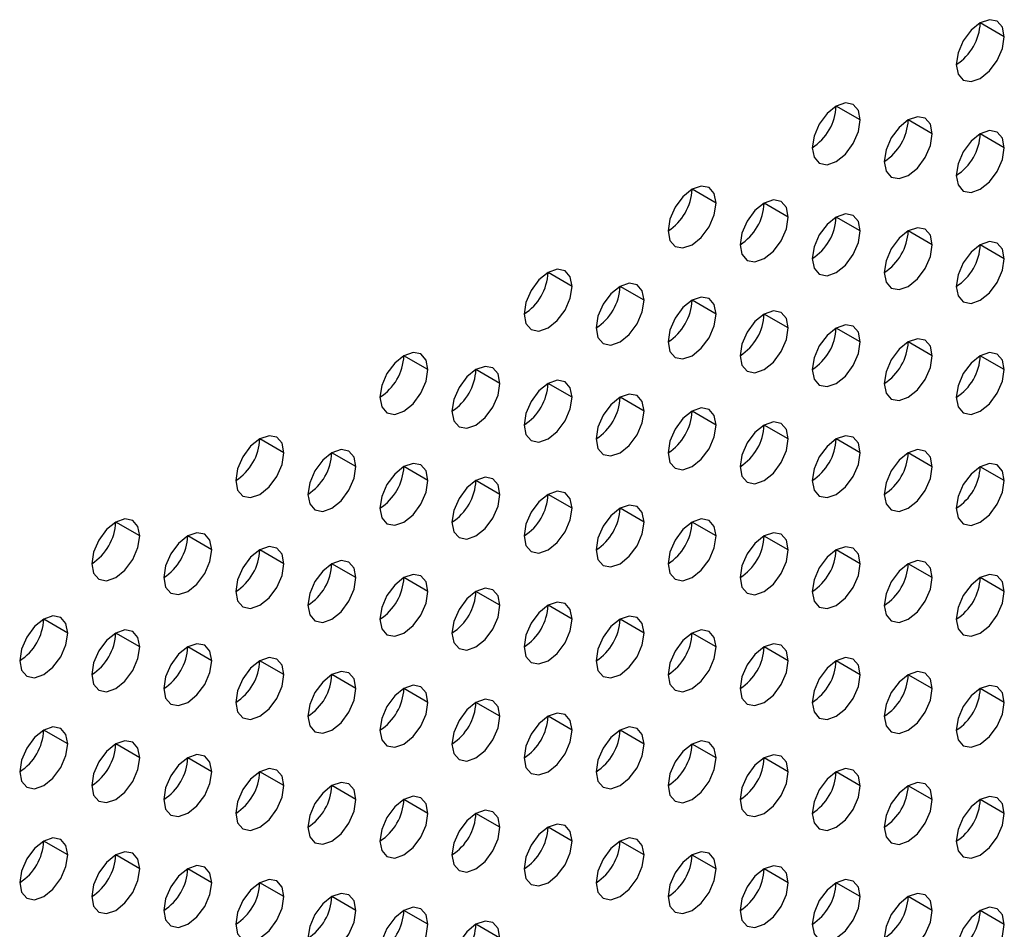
# Model space of a CAD drawing. Header units: millimetres. Extents: x 0 to 1118, y 0 to 864.
# Tile 263 of 438: x 964.61 to 967.51, y 662.75 to 665.43. Entities that reach past the tile are written whole.
import ezdxf

# ---------------------------------------------------------------- set-up
doc = ezdxf.new("R2010")
doc.units = ezdxf.units.MM

msp = doc.modelspace()

# ---------------------------------------------------------------- linework, layer by layer
at = {"color": 7, "linetype": 'Continuous', "lineweight": 25}
for p, q in [((967.5119, 665.3774), (967.4412, 665.4182)), ((967.0876, 665.1324), (967.0169, 665.1733)), ((967.2998, 665.0916), (967.2291, 665.1324)), ((967.5119, 665.0507), (967.4412, 665.0916)), ((966.6634, 664.8875), (966.5927, 664.9283)), ((966.8755, 664.8467), (966.8048, 664.8875)), ((967.0876, 664.8058), (967.0169, 664.8466)), ((967.2998, 664.765), (967.2291, 664.8058)), ((967.5119, 664.7241), (967.4412, 664.7649)), ((966.2391, 664.6426), (966.1684, 664.6834)), ((966.4512, 664.6017), (966.3805, 664.6426)), ((966.6634, 664.5609), (966.5927, 664.6017)), ((966.8755, 664.5201), (966.8048, 664.5609)), ((967.0876, 664.4792), (967.0169, 664.52)), ((967.2998, 664.4384), (967.2291, 664.4792)), ((965.8149, 664.3977), (965.7441, 664.4385)), ((967.5119, 664.3975), (967.4412, 664.4383)), ((966.027, 664.3568), (965.9563, 664.3976)), ((966.2391, 664.316), (966.1684, 664.3568)), ((966.4512, 664.2751), (966.3805, 664.3159)), ((966.6634, 664.2343), (966.5927, 664.2751)), ((966.8755, 664.1934), (966.8048, 664.2343)), ((965.3906, 664.1527), (965.3199, 664.1936)), ((967.0876, 664.1526), (967.0169, 664.1934)), ((965.6027, 664.1119), (965.532, 664.1527)), ((967.2998, 664.1117), (967.2291, 664.1526)), ((965.8149, 664.0711), (965.7441, 664.1119)), ((967.5119, 664.0709), (967.4412, 664.1117)), ((966.027, 664.0302), (965.9563, 664.071)), ((966.2391, 663.9894), (966.1684, 664.0302)), ((966.4512, 663.9485), (966.3805, 663.9893)), ((964.9663, 663.9078), (964.8956, 663.9486)), ((966.6634, 663.9077), (966.5927, 663.9485)), ((965.1785, 663.867), (965.1077, 663.9078)), ((966.8755, 663.8668), (966.8048, 663.9076)), ((965.3906, 663.8261), (965.3199, 663.867)), ((967.0876, 663.826), (967.0169, 663.8668)), ((965.6027, 663.7853), (965.532, 663.8261)), ((967.2998, 663.7851), (967.2291, 663.8259)), ((965.8149, 663.7444), (965.7441, 663.7853)), ((967.5119, 663.7443), (967.4412, 663.7851)), ((966.027, 663.7036), (965.9563, 663.7444)), ((966.2391, 663.6627), (966.1684, 663.7036)), ((964.7542, 663.6221), (964.6835, 663.6629)), ((966.4512, 663.6219), (966.3805, 663.6627)), ((964.9663, 663.5812), (964.8956, 663.622)), ((966.6634, 663.581), (966.5927, 663.6219)), ((965.1785, 663.5404), (965.1077, 663.5812)), ((966.8755, 663.5402), (966.8048, 663.581)), ((965.3906, 663.4995), (965.3199, 663.5403)), ((967.0876, 663.4994), (967.0169, 663.5402)), ((965.6027, 663.4587), (965.532, 663.4995)), ((967.2998, 663.4585), (967.2291, 663.4993)), ((965.8149, 663.4178), (965.7441, 663.4586)), ((967.5119, 663.4177), (967.4412, 663.4585)), ((966.027, 663.377), (965.9563, 663.4178)), ((966.2391, 663.3361), (966.1684, 663.3769)), ((964.7542, 663.2954), (964.6835, 663.3363)), ((966.4512, 663.2953), (966.3805, 663.3361)), ((964.9663, 663.2546), (964.8956, 663.2954)), ((966.6634, 663.2544), (966.5927, 663.2953)), ((965.1785, 663.2137), (965.1077, 663.2546)), ((966.8755, 663.2136), (966.8048, 663.2544)), ((965.3906, 663.1729), (965.3199, 663.2137)), ((967.0876, 663.1727), (967.0169, 663.2136)), ((965.6027, 663.1321), (965.532, 663.1729)), ((967.2998, 663.1319), (967.2291, 663.1727)), ((965.8149, 663.0912), (965.7441, 663.132)), ((967.5119, 663.091), (967.4412, 663.1319)), ((966.027, 663.0504), (965.9563, 663.0912)), ((966.2391, 663.0095), (966.1684, 663.0503)), ((964.7542, 662.9688), (964.6835, 663.0096)), ((966.4512, 662.9687), (966.3805, 663.0095)), ((964.9663, 662.928), (964.8956, 662.9688)), ((966.6634, 662.9278), (966.5927, 662.9686)), ((965.1785, 662.8871), (965.1077, 662.9279)), ((966.8755, 662.887), (966.8048, 662.9278)), ((965.3906, 662.8463), (965.3199, 662.8871)), ((967.0876, 662.8461), (967.0169, 662.8869)), ((965.6027, 662.8054), (965.532, 662.8463)), ((967.2998, 662.8053), (967.2291, 662.8461)), ((965.8149, 662.7646), (965.7441, 662.8054)), ((967.5119, 662.7644), (967.4412, 662.8052)), ((966.027, 662.7237), (965.9563, 662.7646))]:
    msp.add_line(p, q, dxfattribs=at)
at = {"color": 7, "linetype": 'Continuous', "lineweight": 25, "flags": 128}
for points in [[(967.5119, 665.3774), (967.5065, 665.4055), (967.4912, 665.4231), (967.4683, 665.4276), (967.4412, 665.4182), (967.4141, 665.3964), (967.3912, 665.3654), (967.3759, 665.3301), (967.3705, 665.2957)], [(967.3705, 665.2957), (967.3759, 665.2676), (967.3912, 665.2499), (967.4141, 665.2455), (967.4412, 665.2549), (967.4683, 665.2767), (967.4912, 665.3077), (967.5065, 665.343), (967.5119, 665.3774)], [(967.0876, 665.1324), (967.0823, 665.1606), (967.0669, 665.1782), (967.044, 665.1827), (967.0169, 665.1733), (966.9899, 665.1514), (966.9669, 665.1205), (966.9516, 665.0852), (966.9462, 665.0508)], [(966.9462, 665.0508), (966.9516, 665.0227), (966.9669, 665.005), (966.9899, 665.0006), (967.0169, 665.01), (967.044, 665.0318), (967.0669, 665.0627), (967.0823, 665.0981), (967.0876, 665.1324)], [(967.2998, 665.0916), (967.2944, 665.1197), (967.2791, 665.1374), (967.2561, 665.1418), (967.2291, 665.1324), (967.202, 665.1106), (967.1791, 665.0796), (967.1637, 665.0443), (967.1584, 665.0099)], [(967.1584, 665.0099), (967.1637, 664.9818), (967.1791, 664.9642), (967.202, 664.9597), (967.2291, 664.9691), (967.2561, 664.991), (967.2791, 665.0219), (967.2944, 665.0572), (967.2998, 665.0916)], [(967.5119, 665.0507), (967.5065, 665.0789), (967.4912, 665.0965), (967.4683, 665.101), (967.4412, 665.0916), (967.4141, 665.0697), (967.3912, 665.0388), (967.3759, 665.0035), (967.3705, 664.9691)], [(967.3705, 664.9691), (967.3759, 664.941), (967.3912, 664.9233), (967.4141, 664.9189), (967.4412, 664.9283), (967.4683, 664.9501), (967.4912, 664.981), (967.5065, 665.0164), (967.5119, 665.0507)], [(966.6634, 664.8875), (966.658, 664.9157), (966.6427, 664.9333), (966.6197, 664.9378), (966.5927, 664.9283), (966.5656, 664.9065), (966.5427, 664.8756), (966.5273, 664.8402), (966.522, 664.8059)], [(966.8755, 664.8467), (966.8701, 664.8748), (966.8548, 664.8925), (966.8319, 664.8969), (966.8048, 664.8875), (966.7777, 664.8657), (966.7548, 664.8347), (966.7395, 664.7994), (966.7341, 664.765)], [(966.522, 664.8059), (966.5273, 664.7777), (966.5427, 664.7601), (966.5656, 664.7556), (966.5927, 664.765), (966.6197, 664.7869), (966.6427, 664.8178), (966.658, 664.8532), (966.6634, 664.8875)], [(966.7341, 664.765), (966.7395, 664.7369), (966.7548, 664.7192), (966.7777, 664.7148), (966.8048, 664.7242), (966.8319, 664.746), (966.8548, 664.777), (966.8701, 664.8123), (966.8755, 664.8467)], [(967.0876, 664.8058), (967.0823, 664.834), (967.0669, 664.8516), (967.044, 664.8561), (967.0169, 664.8467), (966.9899, 664.8248), (966.9669, 664.7939), (966.9516, 664.7585), (966.9462, 664.7242)], [(966.9462, 664.7242), (966.9516, 664.696), (966.9669, 664.6784), (966.9899, 664.6739), (967.0169, 664.6833), (967.044, 664.7052), (967.0669, 664.7361), (967.0823, 664.7715), (967.0876, 664.8058)], [(967.2998, 664.765), (967.2944, 664.7931), (967.2791, 664.8108), (967.2561, 664.8152), (967.2291, 664.8058), (967.202, 664.784), (967.1791, 664.753), (967.1637, 664.7177), (967.1584, 664.6833)], [(967.5119, 664.7241), (967.5065, 664.7523), (967.4912, 664.7699), (967.4683, 664.7744), (967.4412, 664.765), (967.4141, 664.7431), (967.3912, 664.7122), (967.3759, 664.6768), (967.3705, 664.6425)], [(967.1584, 664.6833), (967.1637, 664.6552), (967.1791, 664.6376), (967.202, 664.6331), (967.2291, 664.6425), (967.2561, 664.6643), (967.2791, 664.6953), (967.2944, 664.7306), (967.2998, 664.765)], [(967.3705, 664.6425), (967.3759, 664.6143), (967.3912, 664.5967), (967.4141, 664.5922), (967.4412, 664.6017), (967.4683, 664.6235), (967.4912, 664.6544), (967.5065, 664.6898), (967.5119, 664.7241)], [(966.2391, 664.6426), (966.2337, 664.6707), (966.2184, 664.6884), (966.1955, 664.6928), (966.1684, 664.6834), (966.1413, 664.6616), (966.1184, 664.6306), (966.1031, 664.5953), (966.0977, 664.561)], [(966.0977, 664.561), (966.1031, 664.5328), (966.1184, 664.5152), (966.1413, 664.5107), (966.1684, 664.5201), (966.1955, 664.542), (966.2184, 664.5729), (966.2337, 664.6082), (966.2391, 664.6426)], [(966.4512, 664.6017), (966.4459, 664.6299), (966.4305, 664.6475), (966.4076, 664.652), (966.3805, 664.6426), (966.3535, 664.6207), (966.3305, 664.5898), (966.3152, 664.5545), (966.3098, 664.5201)], [(966.3098, 664.5201), (966.3152, 664.492), (966.3305, 664.4743), (966.3535, 664.4699), (966.3805, 664.4793), (966.4076, 664.5011), (966.4305, 664.5321), (966.4459, 664.5674), (966.4512, 664.6017)], [(966.6634, 664.5609), (966.658, 664.589), (966.6427, 664.6067), (966.6197, 664.6111), (966.5927, 664.6017), (966.5656, 664.5799), (966.5427, 664.549), (966.5273, 664.5136), (966.522, 664.4793)], [(966.8755, 664.5201), (966.8701, 664.5482), (966.8548, 664.5658), (966.8319, 664.5703), (966.8048, 664.5609), (966.7777, 664.539), (966.7548, 664.5081), (966.7395, 664.4728), (966.7341, 664.4384)], [(966.522, 664.4793), (966.5273, 664.4511), (966.5427, 664.4335), (966.5656, 664.429), (966.5927, 664.4384), (966.6197, 664.4603), (966.6427, 664.4912), (966.658, 664.5265), (966.6634, 664.5609)], [(966.7341, 664.4384), (966.7395, 664.4103), (966.7548, 664.3926), (966.7777, 664.3882), (966.8048, 664.3976), (966.8319, 664.4194), (966.8548, 664.4504), (966.8701, 664.4857), (966.8755, 664.5201)], [(967.0876, 664.4792), (967.0823, 664.5073), (967.0669, 664.525), (967.044, 664.5294), (967.0169, 664.52), (966.9899, 664.4982), (966.9669, 664.4673), (966.9516, 664.4319), (966.9462, 664.3976)], [(967.2998, 664.4384), (967.2944, 664.4665), (967.2791, 664.4841), (967.2561, 664.4886), (967.2291, 664.4792), (967.202, 664.4574), (967.1791, 664.4264), (967.1637, 664.3911), (967.1584, 664.3567)], [(966.9462, 664.3976), (966.9516, 664.3694), (966.9669, 664.3518), (966.9899, 664.3473), (967.0169, 664.3567), (967.044, 664.3786), (967.0669, 664.4095), (967.0823, 664.4448), (967.0876, 664.4792)], [(965.8149, 664.3977), (965.8095, 664.4258), (965.7941, 664.4435), (965.7712, 664.4479), (965.7441, 664.4385), (965.7171, 664.4167), (965.6941, 664.3857), (965.6788, 664.3504), (965.6734, 664.316)], [(967.1584, 664.3567), (967.1637, 664.3286), (967.1791, 664.3109), (967.202, 664.3065), (967.2291, 664.3159), (967.2561, 664.3377), (967.2791, 664.3687), (967.2944, 664.404), (967.2998, 664.4384)], [(967.5119, 664.3975), (967.5065, 664.4257), (967.4912, 664.4433), (967.4683, 664.4478), (967.4412, 664.4383), (967.4141, 664.4165), (967.3912, 664.3856), (967.3759, 664.3502), (967.3705, 664.3159)], [(965.6734, 664.316), (965.6788, 664.2879), (965.6941, 664.2702), (965.7171, 664.2658), (965.7441, 664.2752), (965.7712, 664.297), (965.7941, 664.328), (965.8095, 664.3633), (965.8149, 664.3977)], [(966.027, 664.3568), (966.0216, 664.385), (966.0063, 664.4026), (965.9833, 664.4071), (965.9563, 664.3977), (965.9292, 664.3758), (965.9063, 664.3449), (965.8909, 664.3095), (965.8856, 664.2752)], [(967.3705, 664.3159), (967.3759, 664.2877), (967.3912, 664.2701), (967.4141, 664.2656), (967.4412, 664.275), (967.4683, 664.2969), (967.4912, 664.3278), (967.5065, 664.3632), (967.5119, 664.3975)], [(965.8856, 664.2752), (965.8909, 664.247), (965.9063, 664.2294), (965.9292, 664.2249), (965.9563, 664.2343), (965.9833, 664.2562), (966.0063, 664.2871), (966.0216, 664.3225), (966.027, 664.3568)], [(966.2391, 664.316), (966.2337, 664.3441), (966.2184, 664.3618), (966.1955, 664.3662), (966.1684, 664.3568), (966.1413, 664.335), (966.1184, 664.304), (966.1031, 664.2687), (966.0977, 664.2343)], [(966.0977, 664.2343), (966.1031, 664.2062), (966.1184, 664.1886), (966.1413, 664.1841), (966.1684, 664.1935), (966.1955, 664.2153), (966.2184, 664.2463), (966.2337, 664.2816), (966.2391, 664.316)], [(966.4512, 664.2751), (966.4459, 664.3033), (966.4305, 664.3209), (966.4076, 664.3254), (966.3805, 664.316), (966.3535, 664.2941), (966.3305, 664.2632), (966.3152, 664.2278), (966.3098, 664.1935)], [(966.6634, 664.2343), (966.658, 664.2624), (966.6427, 664.2801), (966.6197, 664.2845), (966.5927, 664.2751), (966.5656, 664.2533), (966.5427, 664.2223), (966.5273, 664.187), (966.522, 664.1526)], [(966.3098, 664.1935), (966.3152, 664.1653), (966.3305, 664.1477), (966.3535, 664.1432), (966.3805, 664.1527), (966.4076, 664.1745), (966.4305, 664.2054), (966.4459, 664.2408), (966.4512, 664.2751)], [(966.522, 664.1526), (966.5273, 664.1245), (966.5427, 664.1069), (966.5656, 664.1024), (966.5927, 664.1118), (966.6197, 664.1336), (966.6427, 664.1646), (966.658, 664.1999), (966.6634, 664.2343)], [(966.8755, 664.1934), (966.8701, 664.2216), (966.8548, 664.2392), (966.8319, 664.2437), (966.8048, 664.2343), (966.7777, 664.2124), (966.7548, 664.1815), (966.7395, 664.1461), (966.7341, 664.1118)], [(965.3906, 664.1527), (965.3852, 664.1809), (965.3699, 664.1985), (965.3469, 664.203), (965.3199, 664.1936), (965.2928, 664.1717), (965.2699, 664.1408), (965.2545, 664.1055), (965.2492, 664.0711)], [(966.7341, 664.1118), (966.7395, 664.0837), (966.7548, 664.066), (966.7777, 664.0616), (966.8048, 664.071), (966.8319, 664.0928), (966.8548, 664.1237), (966.8701, 664.1591), (966.8755, 664.1934)], [(967.0876, 664.1526), (967.0823, 664.1807), (967.0669, 664.1984), (967.044, 664.2028), (967.0169, 664.1934), (966.9899, 664.1716), (966.9669, 664.1406), (966.9516, 664.1053), (966.9462, 664.0709)], [(965.2492, 664.0711), (965.2545, 664.043), (965.2699, 664.0253), (965.2928, 664.0209), (965.3199, 664.0303), (965.3469, 664.0521), (965.3699, 664.0831), (965.3852, 664.1184), (965.3906, 664.1527)], [(965.6027, 664.1119), (965.5973, 664.14), (965.582, 664.1577), (965.5591, 664.1621), (965.532, 664.1527), (965.5049, 664.1309), (965.482, 664.1), (965.4667, 664.0646), (965.4613, 664.0303)], [(966.9462, 664.0709), (966.9516, 664.0428), (966.9669, 664.0252), (966.9899, 664.0207), (967.0169, 664.0301), (967.044, 664.052), (967.0669, 664.0829), (967.0823, 664.1182), (967.0876, 664.1526)], [(967.2998, 664.1117), (967.2944, 664.1399), (967.2791, 664.1575), (967.2561, 664.162), (967.2291, 664.1526), (967.202, 664.1307), (967.1791, 664.0998), (967.1637, 664.0645), (967.1584, 664.0301)], [(965.4613, 664.0303), (965.4667, 664.0021), (965.482, 663.9845), (965.5049, 663.98), (965.532, 663.9894), (965.5591, 664.0113), (965.582, 664.0422), (965.5973, 664.0775), (965.6027, 664.1119)], [(965.8149, 664.0711), (965.8095, 664.0992), (965.7941, 664.1168), (965.7712, 664.1213), (965.7441, 664.1119), (965.7171, 664.0901), (965.6941, 664.0591), (965.6788, 664.0238), (965.6734, 663.9894)], [(967.1584, 664.0301), (967.1637, 664.002), (967.1791, 663.9843), (967.202, 663.9799), (967.2291, 663.9893), (967.2561, 664.0111), (967.2791, 664.042), (967.2944, 664.0774), (967.2998, 664.1117)], [(967.5119, 664.0709), (967.5065, 664.099), (967.4912, 664.1167), (967.4683, 664.1211), (967.4412, 664.1117), (967.4141, 664.0899), (967.3912, 664.0589), (967.3759, 664.0236), (967.3705, 663.9893)], [(966.027, 664.0302), (966.0216, 664.0583), (966.0063, 664.076), (965.9833, 664.0804), (965.9563, 664.071), (965.9292, 664.0492), (965.9063, 664.0183), (965.8909, 663.9829), (965.8856, 663.9486)], [(965.6734, 663.9894), (965.6788, 663.9613), (965.6941, 663.9436), (965.7171, 663.9392), (965.7441, 663.9486), (965.7712, 663.9704), (965.7941, 664.0014), (965.8095, 664.0367), (965.8149, 664.0711)], [(967.3705, 663.9893), (967.3759, 663.9611), (967.3912, 663.9435), (967.4141, 663.939), (967.4412, 663.9484), (967.4683, 663.9703), (967.4912, 664.0012), (967.5065, 664.0365), (967.5119, 664.0709)], [(965.8856, 663.9486), (965.8909, 663.9204), (965.9063, 663.9028), (965.9292, 663.8983), (965.9563, 663.9077), (965.9833, 663.9296), (966.0063, 663.9605), (966.0216, 663.9959), (966.027, 664.0302)], [(966.2391, 663.9894), (966.2337, 664.0175), (966.2184, 664.0351), (966.1955, 664.0396), (966.1684, 664.0302), (966.1413, 664.0084), (966.1184, 663.9774), (966.1031, 663.9421), (966.0977, 663.9077)], [(966.4512, 663.9485), (966.4459, 663.9767), (966.4305, 663.9943), (966.4076, 663.9988), (966.3805, 663.9893), (966.3535, 663.9675), (966.3305, 663.9366), (966.3152, 663.9012), (966.3098, 663.8669)], [(966.0977, 663.9077), (966.1031, 663.8796), (966.1184, 663.8619), (966.1413, 663.8575), (966.1684, 663.8669), (966.1955, 663.8887), (966.2184, 663.9197), (966.2337, 663.955), (966.2391, 663.9894)], [(964.9663, 663.9078), (964.9609, 663.936), (964.9456, 663.9536), (964.9227, 663.9581), (964.8956, 663.9487), (964.8686, 663.9268), (964.8456, 663.8959), (964.8303, 663.8605), (964.8249, 663.8262)], [(966.3098, 663.8669), (966.3152, 663.8387), (966.3305, 663.8211), (966.3535, 663.8166), (966.3805, 663.826), (966.4076, 663.8479), (966.4305, 663.8788), (966.4459, 663.9142), (966.4512, 663.9485)], [(966.6634, 663.9077), (966.658, 663.9358), (966.6427, 663.9534), (966.6197, 663.9579), (966.5927, 663.9485), (966.5656, 663.9267), (966.5427, 663.8957), (966.5273, 663.8604), (966.522, 663.826)], [(964.8249, 663.8262), (964.8303, 663.798), (964.8456, 663.7804), (964.8686, 663.7759), (964.8956, 663.7854), (964.9227, 663.8072), (964.9456, 663.8381), (964.9609, 663.8735), (964.9663, 663.9078)], [(965.1785, 663.867), (965.1731, 663.8951), (965.1577, 663.9128), (965.1348, 663.9172), (965.1077, 663.9078), (965.0807, 663.886), (965.0577, 663.855), (965.0424, 663.8197), (965.037, 663.7853)], [(966.522, 663.826), (966.5273, 663.7979), (966.5427, 663.7802), (966.5656, 663.7758), (966.5927, 663.7852), (966.6197, 663.807), (966.6427, 663.838), (966.658, 663.8733), (966.6634, 663.9077)], [(966.8755, 663.8668), (966.8701, 663.895), (966.8548, 663.9126), (966.8319, 663.9171), (966.8048, 663.9077), (966.7777, 663.8858), (966.7548, 663.8549), (966.7395, 663.8195), (966.7341, 663.7852)], [(965.3906, 663.8261), (965.3852, 663.8543), (965.3699, 663.8719), (965.3469, 663.8764), (965.3199, 663.867), (965.2928, 663.8451), (965.2699, 663.8142), (965.2545, 663.7788), (965.2492, 663.7445)], [(967.0876, 663.826), (967.0823, 663.8541), (967.0669, 663.8718), (967.044, 663.8762), (967.0169, 663.8668), (966.9899, 663.845), (966.9669, 663.814), (966.9516, 663.7787), (966.9462, 663.7443)], [(965.037, 663.7853), (965.0424, 663.7572), (965.0577, 663.7396), (965.0807, 663.7351), (965.1077, 663.7445), (965.1348, 663.7663), (965.1577, 663.7973), (965.1731, 663.8326), (965.1785, 663.867)], [(966.7341, 663.7852), (966.7395, 663.757), (966.7548, 663.7394), (966.7777, 663.7349), (966.8048, 663.7443), (966.8319, 663.7662), (966.8548, 663.7971), (966.8701, 663.8325), (966.8755, 663.8668)], [(965.2492, 663.7445), (965.2545, 663.7164), (965.2699, 663.6987), (965.2928, 663.6943), (965.3199, 663.7037), (965.3469, 663.7255), (965.3699, 663.7564), (965.3852, 663.7918), (965.3906, 663.8261)], [(965.6027, 663.7853), (965.5973, 663.8134), (965.582, 663.8311), (965.5591, 663.8355), (965.532, 663.8261), (965.5049, 663.8043), (965.482, 663.7733), (965.4667, 663.738), (965.4613, 663.7036)], [(966.9462, 663.7443), (966.9516, 663.7162), (966.9669, 663.6985), (966.9899, 663.6941), (967.0169, 663.7035), (967.044, 663.7253), (967.0669, 663.7563), (967.0823, 663.7916), (967.0876, 663.826)], [(967.2998, 663.7851), (967.2944, 663.8133), (967.2791, 663.8309), (967.2561, 663.8354), (967.2291, 663.826), (967.202, 663.8041), (967.1791, 663.7732), (967.1637, 663.7378), (967.1584, 663.7035)], [(965.8149, 663.7444), (965.8095, 663.7726), (965.7941, 663.7902), (965.7712, 663.7947), (965.7441, 663.7853), (965.7171, 663.7634), (965.6941, 663.7325), (965.6788, 663.6972), (965.6734, 663.6628)], [(967.5119, 663.7443), (967.5065, 663.7724), (967.4912, 663.7901), (967.4683, 663.7945), (967.4412, 663.7851), (967.4141, 663.7633), (967.3912, 663.7323), (967.3759, 663.697), (967.3705, 663.6626)], [(965.4613, 663.7036), (965.4667, 663.6755), (965.482, 663.6579), (965.5049, 663.6534), (965.532, 663.6628), (965.5591, 663.6846), (965.582, 663.7156), (965.5973, 663.7509), (965.6027, 663.7853)], [(967.1584, 663.7035), (967.1637, 663.6753), (967.1791, 663.6577), (967.202, 663.6532), (967.2291, 663.6627), (967.2561, 663.6845), (967.2791, 663.7154), (967.2944, 663.7508), (967.2998, 663.7851)], [(965.6734, 663.6628), (965.6788, 663.6347), (965.6941, 663.617), (965.7171, 663.6126), (965.7441, 663.622), (965.7712, 663.6438), (965.7941, 663.6747), (965.8095, 663.7101), (965.8149, 663.7444)], [(966.027, 663.7036), (966.0216, 663.7317), (966.0063, 663.7494), (965.9833, 663.7538), (965.9563, 663.7444), (965.9292, 663.7226), (965.9063, 663.6916), (965.8909, 663.6563), (965.8856, 663.6219)], [(967.3705, 663.6626), (967.3759, 663.6345), (967.3912, 663.6169), (967.4141, 663.6124), (967.4412, 663.6218), (967.4683, 663.6436), (967.4912, 663.6746), (967.5065, 663.7099), (967.5119, 663.7443)], [(965.8856, 663.6219), (965.8909, 663.5938), (965.9063, 663.5762), (965.9292, 663.5717), (965.9563, 663.5811), (965.9833, 663.603), (966.0063, 663.6339), (966.0216, 663.6692), (966.027, 663.7036)], [(966.2391, 663.6627), (966.2337, 663.6909), (966.2184, 663.7085), (966.1955, 663.713), (966.1684, 663.7036), (966.1413, 663.6817), (966.1184, 663.6508), (966.1031, 663.6155), (966.0977, 663.5811)], [(964.7542, 663.6221), (964.7488, 663.6502), (964.7335, 663.6678), (964.7105, 663.6723), (964.6835, 663.6629), (964.6564, 663.6411), (964.6335, 663.6101), (964.6182, 663.5748), (964.6128, 663.5404)], [(966.4512, 663.6219), (966.4459, 663.65), (966.4305, 663.6677), (966.4076, 663.6721), (966.3805, 663.6627), (966.3535, 663.6409), (966.3305, 663.61), (966.3152, 663.5746), (966.3098, 663.5403)], [(966.0977, 663.5811), (966.1031, 663.553), (966.1184, 663.5353), (966.1413, 663.5309), (966.1684, 663.5403), (966.1955, 663.5621), (966.2184, 663.593), (966.2337, 663.6284), (966.2391, 663.6627)], [(964.6128, 663.5404), (964.6182, 663.5123), (964.6335, 663.4946), (964.6564, 663.4902), (964.6835, 663.4996), (964.7105, 663.5214), (964.7335, 663.5524), (964.7488, 663.5877), (964.7542, 663.6221)], [(964.9663, 663.5812), (964.9609, 663.6093), (964.9456, 663.627), (964.9227, 663.6314), (964.8956, 663.622), (964.8686, 663.6002), (964.8456, 663.5693), (964.8303, 663.5339), (964.8249, 663.4996)], [(966.3098, 663.5403), (966.3152, 663.5121), (966.3305, 663.4945), (966.3535, 663.49), (966.3805, 663.4994), (966.4076, 663.5213), (966.4305, 663.5522), (966.4459, 663.5875), (966.4512, 663.6219)], [(966.6634, 663.581), (966.658, 663.6092), (966.6427, 663.6268), (966.6197, 663.6313), (966.5927, 663.6219), (966.5656, 663.6), (966.5427, 663.5691), (966.5273, 663.5338), (966.522, 663.4994)], [(965.1785, 663.5404), (965.1731, 663.5685), (965.1577, 663.5861), (965.1348, 663.5906), (965.1077, 663.5812), (965.0807, 663.5594), (965.0577, 663.5284), (965.0424, 663.4931), (965.037, 663.4587)], [(966.8755, 663.5402), (966.8701, 663.5683), (966.8548, 663.586), (966.8319, 663.5904), (966.8048, 663.581), (966.7777, 663.5592), (966.7548, 663.5283), (966.7395, 663.4929), (966.7341, 663.4586)], [(964.8249, 663.4996), (964.8303, 663.4714), (964.8456, 663.4538), (964.8686, 663.4493), (964.8956, 663.4587), (964.9227, 663.4806), (964.9456, 663.5115), (964.9609, 663.5469), (964.9663, 663.5812)], [(966.522, 663.4994), (966.5273, 663.4713), (966.5427, 663.4536), (966.5656, 663.4492), (966.5927, 663.4586), (966.6197, 663.4804), (966.6427, 663.5114), (966.658, 663.5467), (966.6634, 663.581)], [(965.037, 663.4587), (965.0424, 663.4306), (965.0577, 663.4129), (965.0807, 663.4085), (965.1077, 663.4179), (965.1348, 663.4397), (965.1577, 663.4707), (965.1731, 663.506), (965.1785, 663.5404)], [(965.3906, 663.4995), (965.3852, 663.5277), (965.3699, 663.5453), (965.3469, 663.5498), (965.3199, 663.5403), (965.2928, 663.5185), (965.2699, 663.4876), (965.2545, 663.4522), (965.2492, 663.4179)], [(966.7341, 663.4586), (966.7395, 663.4304), (966.7548, 663.4128), (966.7777, 663.4083), (966.8048, 663.4177), (966.8319, 663.4396), (966.8548, 663.4705), (966.8701, 663.5058), (966.8755, 663.5402)], [(967.0876, 663.4994), (967.0823, 663.5275), (967.0669, 663.5451), (967.044, 663.5496), (967.0169, 663.5402), (966.9899, 663.5184), (966.9669, 663.4874), (966.9516, 663.4521), (966.9462, 663.4177)], [(965.2492, 663.4179), (965.2545, 663.3897), (965.2699, 663.3721), (965.2928, 663.3676), (965.3199, 663.377), (965.3469, 663.3989), (965.3699, 663.4298), (965.3852, 663.4652), (965.3906, 663.4995)], [(965.6027, 663.4587), (965.5973, 663.4868), (965.582, 663.5045), (965.5591, 663.5089), (965.532, 663.4995), (965.5049, 663.4777), (965.482, 663.4467), (965.4667, 663.4114), (965.4613, 663.377)], [(966.9462, 663.4177), (966.9516, 663.3896), (966.9669, 663.3719), (966.9899, 663.3675), (967.0169, 663.3769), (967.044, 663.3987), (967.0669, 663.4297), (967.0823, 663.465), (967.0876, 663.4994)], [(967.2998, 663.4585), (967.2944, 663.4866), (967.2791, 663.5043), (967.2561, 663.5087), (967.2291, 663.4993), (967.202, 663.4775), (967.1791, 663.4466), (967.1637, 663.4112), (967.1584, 663.3769)], [(965.8149, 663.4178), (965.8095, 663.446), (965.7941, 663.4636), (965.7712, 663.4681), (965.7441, 663.4587), (965.7171, 663.4368), (965.6941, 663.4059), (965.6788, 663.3705), (965.6734, 663.3362)], [(967.5119, 663.4177), (967.5065, 663.4458), (967.4912, 663.4634), (967.4683, 663.4679), (967.4412, 663.4585), (967.4141, 663.4367), (967.3912, 663.4057), (967.3759, 663.3704), (967.3705, 663.336)], [(965.4613, 663.377), (965.4667, 663.3489), (965.482, 663.3312), (965.5049, 663.3268), (965.532, 663.3362), (965.5591, 663.358), (965.582, 663.389), (965.5973, 663.4243), (965.6027, 663.4587)], [(967.1584, 663.3769), (967.1637, 663.3487), (967.1791, 663.3311), (967.202, 663.3266), (967.2291, 663.336), (967.2561, 663.3579), (967.2791, 663.3888), (967.2944, 663.4242), (967.2998, 663.4585)], [(965.6734, 663.3362), (965.6788, 663.308), (965.6941, 663.2904), (965.7171, 663.2859), (965.7441, 663.2953), (965.7712, 663.3172), (965.7941, 663.3481), (965.8095, 663.3835), (965.8149, 663.4178)], [(966.027, 663.377), (966.0216, 663.4051), (966.0063, 663.4228), (965.9833, 663.4272), (965.9563, 663.4178), (965.9292, 663.396), (965.9063, 663.365), (965.8909, 663.3297), (965.8856, 663.2953)], [(967.3705, 663.336), (967.3759, 663.3079), (967.3912, 663.2902), (967.4141, 663.2858), (967.4412, 663.2952), (967.4683, 663.317), (967.4912, 663.348), (967.5065, 663.3833), (967.5119, 663.4177)], [(966.2391, 663.3361), (966.2337, 663.3643), (966.2184, 663.3819), (966.1955, 663.3864), (966.1684, 663.377), (966.1413, 663.3551), (966.1184, 663.3242), (966.1031, 663.2888), (966.0977, 663.2545)], [(965.8856, 663.2953), (965.8909, 663.2672), (965.9063, 663.2496), (965.9292, 663.2451), (965.9563, 663.2545), (965.9833, 663.2763), (966.0063, 663.3073), (966.0216, 663.3426), (966.027, 663.377)], [(964.7542, 663.2954), (964.7488, 663.3236), (964.7335, 663.3412), (964.7105, 663.3457), (964.6835, 663.3363), (964.6564, 663.3144), (964.6335, 663.2835), (964.6182, 663.2482), (964.6128, 663.2138)], [(966.0977, 663.2545), (966.1031, 663.2263), (966.1184, 663.2087), (966.1413, 663.2042), (966.1684, 663.2137), (966.1955, 663.2355), (966.2184, 663.2664), (966.2337, 663.3018), (966.2391, 663.3361)], [(966.4512, 663.2953), (966.4459, 663.3234), (966.4305, 663.3411), (966.4076, 663.3455), (966.3805, 663.3361), (966.3535, 663.3143), (966.3305, 663.2833), (966.3152, 663.248), (966.3098, 663.2136)], [(964.6128, 663.2138), (964.6182, 663.1857), (964.6335, 663.168), (964.6564, 663.1636), (964.6835, 663.173), (964.7105, 663.1948), (964.7335, 663.2257), (964.7488, 663.2611), (964.7542, 663.2954)], [(964.9663, 663.2546), (964.9609, 663.2827), (964.9456, 663.3004), (964.9227, 663.3048), (964.8956, 663.2954), (964.8686, 663.2736), (964.8456, 663.2426), (964.8303, 663.2073), (964.8249, 663.173)], [(966.3098, 663.2136), (966.3152, 663.1855), (966.3305, 663.1679), (966.3535, 663.1634), (966.3805, 663.1728), (966.4076, 663.1946), (966.4305, 663.2256), (966.4459, 663.2609), (966.4512, 663.2953)], [(966.6634, 663.2544), (966.658, 663.2826), (966.6427, 663.3002), (966.6197, 663.3047), (966.5927, 663.2953), (966.5656, 663.2734), (966.5427, 663.2425), (966.5273, 663.2071), (966.522, 663.1728)], [(964.8249, 663.173), (964.8303, 663.1448), (964.8456, 663.1272), (964.8686, 663.1227), (964.8956, 663.1321), (964.9227, 663.154), (964.9456, 663.1849), (964.9609, 663.2202), (964.9663, 663.2546)], [(965.1785, 663.2137), (965.1731, 663.2419), (965.1577, 663.2595), (965.1348, 663.264), (965.1077, 663.2546), (965.0807, 663.2327), (965.0577, 663.2018), (965.0424, 663.1665), (965.037, 663.1321)], [(966.522, 663.1728), (966.5273, 663.1447), (966.5427, 663.127), (966.5656, 663.1226), (966.5927, 663.132), (966.6197, 663.1538), (966.6427, 663.1847), (966.658, 663.2201), (966.6634, 663.2544)], [(966.8755, 663.2136), (966.8701, 663.2417), (966.8548, 663.2594), (966.8319, 663.2638), (966.8048, 663.2544), (966.7777, 663.2326), (966.7548, 663.2016), (966.7395, 663.1663), (966.7341, 663.1319)], [(965.037, 663.1321), (965.0424, 663.104), (965.0577, 663.0863), (965.0807, 663.0819), (965.1077, 663.0913), (965.1348, 663.1131), (965.1577, 663.1441), (965.1731, 663.1794), (965.1785, 663.2137)], [(965.3906, 663.1729), (965.3852, 663.201), (965.3699, 663.2187), (965.3469, 663.2231), (965.3199, 663.2137), (965.2928, 663.1919), (965.2699, 663.161), (965.2545, 663.1256), (965.2492, 663.0913)], [(966.7341, 663.1319), (966.7395, 663.1038), (966.7548, 663.0862), (966.7777, 663.0817), (966.8048, 663.0911), (966.8319, 663.1129), (966.8548, 663.1439), (966.8701, 663.1792), (966.8755, 663.2136)], [(967.0876, 663.1727), (967.0823, 663.2009), (967.0669, 663.2185), (967.044, 663.223), (967.0169, 663.2136), (966.9899, 663.1917), (966.9669, 663.1608), (966.9516, 663.1255), (966.9462, 663.0911)], [(965.6027, 663.1321), (965.5973, 663.1602), (965.582, 663.1778), (965.5591, 663.1823), (965.532, 663.1729), (965.5049, 663.151), (965.482, 663.1201), (965.4667, 663.0848), (965.4613, 663.0504)], [(967.2998, 663.1319), (967.2944, 663.16), (967.2791, 663.1777), (967.2561, 663.1821), (967.2291, 663.1727), (967.202, 663.1509), (967.1791, 663.1199), (967.1637, 663.0846), (967.1584, 663.0503)], [(965.2492, 663.0913), (965.2545, 663.0631), (965.2699, 663.0455), (965.2928, 663.041), (965.3199, 663.0504), (965.3469, 663.0723), (965.3699, 663.1032), (965.3852, 663.1385), (965.3906, 663.1729)], [(966.9462, 663.0911), (966.9516, 663.063), (966.9669, 663.0453), (966.9899, 663.0409), (967.0169, 663.0503), (967.044, 663.0721), (967.0669, 663.103), (967.0823, 663.1384), (967.0876, 663.1727)], [(965.4613, 663.0504), (965.4667, 663.0223), (965.482, 663.0046), (965.5049, 663.0002), (965.532, 663.0096), (965.5591, 663.0314), (965.582, 663.0624), (965.5973, 663.0977), (965.6027, 663.1321)], [(965.8149, 663.0912), (965.8095, 663.1193), (965.7941, 663.137), (965.7712, 663.1414), (965.7441, 663.132), (965.7171, 663.1102), (965.6941, 663.0793), (965.6788, 663.0439), (965.6734, 663.0096)], [(967.1584, 663.0503), (967.1637, 663.0221), (967.1791, 663.0045), (967.202, 663), (967.2291, 663.0094), (967.2561, 663.0313), (967.2791, 663.0622), (967.2944, 663.0975), (967.2998, 663.1319)], [(967.5119, 663.091), (967.5065, 663.1192), (967.4912, 663.1368), (967.4683, 663.1413), (967.4412, 663.1319), (967.4141, 663.11), (967.3912, 663.0791), (967.3759, 663.0438), (967.3705, 663.0094)], [(965.6734, 663.0096), (965.6788, 662.9814), (965.6941, 662.9638), (965.7171, 662.9593), (965.7441, 662.9687), (965.7712, 662.9906), (965.7941, 663.0215), (965.8095, 663.0568), (965.8149, 663.0912)], [(966.027, 663.0504), (966.0216, 663.0785), (966.0063, 663.0961), (965.9833, 663.1006), (965.9563, 663.0912), (965.9292, 663.0694), (965.9063, 663.0384), (965.8909, 663.0031), (965.8856, 662.9687)], [(967.3705, 663.0094), (967.3759, 662.9813), (967.3912, 662.9636), (967.4141, 662.9592), (967.4412, 662.9686), (967.4683, 662.9904), (967.4912, 663.0214), (967.5065, 663.0567), (967.5119, 663.091)], [(965.8856, 662.9687), (965.8909, 662.9406), (965.9063, 662.9229), (965.9292, 662.9185), (965.9563, 662.9279), (965.9833, 662.9497), (966.0063, 662.9807), (966.0216, 663.016), (966.027, 663.0504)], [(966.2391, 663.0095), (966.2337, 663.0377), (966.2184, 663.0553), (966.1955, 663.0598), (966.1684, 663.0503), (966.1413, 663.0285), (966.1184, 662.9976), (966.1031, 662.9622), (966.0977, 662.9279)], [(964.7542, 662.9688), (964.7488, 662.997), (964.7335, 663.0146), (964.7105, 663.0191), (964.6835, 663.0097), (964.6564, 662.9878), (964.6335, 662.9569), (964.6182, 662.9215), (964.6128, 662.8872)], [(966.0977, 662.9279), (966.1031, 662.8997), (966.1184, 662.8821), (966.1413, 662.8776), (966.1684, 662.887), (966.1955, 662.9089), (966.2184, 662.9398), (966.2337, 662.9752), (966.2391, 663.0095)], [(966.4512, 662.9687), (966.4459, 662.9968), (966.4305, 663.0144), (966.4076, 663.0189), (966.3805, 663.0095), (966.3535, 662.9877), (966.3305, 662.9567), (966.3152, 662.9214), (966.3098, 662.887)], [(964.9663, 662.928), (964.9609, 662.9561), (964.9456, 662.9738), (964.9227, 662.9782), (964.8956, 662.9688), (964.8686, 662.947), (964.8456, 662.916), (964.8303, 662.8807), (964.8249, 662.8463)], [(966.6634, 662.9278), (966.658, 662.956), (966.6427, 662.9736), (966.6197, 662.9781), (966.5927, 662.9687), (966.5656, 662.9468), (966.5427, 662.9159), (966.5273, 662.8805), (966.522, 662.8462)], [(964.6128, 662.8872), (964.6182, 662.859), (964.6335, 662.8414), (964.6564, 662.8369), (964.6835, 662.8463), (964.7105, 662.8682), (964.7335, 662.8991), (964.7488, 662.9345), (964.7542, 662.9688)], [(966.3098, 662.887), (966.3152, 662.8589), (966.3305, 662.8412), (966.3535, 662.8368), (966.3805, 662.8462), (966.4076, 662.868), (966.4305, 662.899), (966.4459, 662.9343), (966.4512, 662.9687)], [(964.8249, 662.8463), (964.8303, 662.8182), (964.8456, 662.8006), (964.8686, 662.7961), (964.8956, 662.8055), (964.9227, 662.8273), (964.9456, 662.8583), (964.9609, 662.8936), (964.9663, 662.928)], [(965.1785, 662.8871), (965.1731, 662.9153), (965.1577, 662.9329), (965.1348, 662.9374), (965.1077, 662.928), (965.0807, 662.9061), (965.0577, 662.8752), (965.0424, 662.8398), (965.037, 662.8055)], [(966.522, 662.8462), (966.5273, 662.818), (966.5427, 662.8004), (966.5656, 662.7959), (966.5927, 662.8053), (966.6197, 662.8272), (966.6427, 662.8581), (966.658, 662.8935), (966.6634, 662.9278)], [(966.8755, 662.887), (966.8701, 662.9151), (966.8548, 662.9328), (966.8319, 662.9372), (966.8048, 662.9278), (966.7777, 662.906), (966.7548, 662.875), (966.7395, 662.8397), (966.7341, 662.8053)], [(965.3906, 662.8463), (965.3852, 662.8744), (965.3699, 662.8921), (965.3469, 662.8965), (965.3199, 662.8871), (965.2928, 662.8653), (965.2699, 662.8343), (965.2545, 662.799), (965.2492, 662.7646)], [(967.0876, 662.8461), (967.0823, 662.8743), (967.0669, 662.8919), (967.044, 662.8964), (967.0169, 662.887), (966.9899, 662.8651), (966.9669, 662.8342), (966.9516, 662.7988), (966.9462, 662.7645)], [(965.037, 662.8055), (965.0424, 662.7773), (965.0577, 662.7597), (965.0807, 662.7552), (965.1077, 662.7647), (965.1348, 662.7865), (965.1577, 662.8174), (965.1731, 662.8528), (965.1785, 662.8871)], [(966.7341, 662.8053), (966.7395, 662.7772), (966.7548, 662.7595), (966.7777, 662.7551), (966.8048, 662.7645), (966.8319, 662.7863), (966.8548, 662.8173), (966.8701, 662.8526), (966.8755, 662.887)], [(965.2492, 662.7646), (965.2545, 662.7365), (965.2699, 662.7189), (965.2928, 662.7144), (965.3199, 662.7238), (965.3469, 662.7456), (965.3699, 662.7766), (965.3852, 662.8119), (965.3906, 662.8463)], [(965.6027, 662.8054), (965.5973, 662.8336), (965.582, 662.8512), (965.5591, 662.8557), (965.532, 662.8463), (965.5049, 662.8244), (965.482, 662.7935), (965.4667, 662.7581), (965.4613, 662.7238)], [(966.9462, 662.7645), (966.9516, 662.7363), (966.9669, 662.7187), (966.9899, 662.7142), (967.0169, 662.7236), (967.044, 662.7455), (967.0669, 662.7764), (967.0823, 662.8118), (967.0876, 662.8461)], [(967.2998, 662.8053), (967.2944, 662.8334), (967.2791, 662.8511), (967.2561, 662.8555), (967.2291, 662.8461), (967.202, 662.8243), (967.1791, 662.7933), (967.1637, 662.758), (967.1584, 662.7236)], [(965.4613, 662.7238), (965.4667, 662.6957), (965.482, 662.678), (965.5049, 662.6736), (965.532, 662.683), (965.5591, 662.7048), (965.582, 662.7357), (965.5973, 662.7711), (965.6027, 662.8054)], [(965.8149, 662.7646), (965.8095, 662.7927), (965.7941, 662.8104), (965.7712, 662.8148), (965.7441, 662.8054), (965.7171, 662.7836), (965.6941, 662.7526), (965.6788, 662.7173), (965.6734, 662.6829)], [(967.1584, 662.7236), (967.1637, 662.6955), (967.1791, 662.6779), (967.202, 662.6734), (967.2291, 662.6828), (967.2561, 662.7046), (967.2791, 662.7356), (967.2944, 662.7709), (967.2998, 662.8053)], [(967.5119, 662.7644), (967.5065, 662.7926), (967.4912, 662.8102), (967.4683, 662.8147), (967.4412, 662.8053), (967.4141, 662.7834), (967.3912, 662.7525), (967.3759, 662.7171), (967.3705, 662.6828)], [(966.027, 662.7237), (966.0216, 662.7519), (966.0063, 662.7695), (965.9833, 662.774), (965.9563, 662.7646), (965.9292, 662.7427), (965.9063, 662.7118), (965.8909, 662.6765), (965.8856, 662.6421)], [(965.6734, 662.6829), (965.6788, 662.6548), (965.6941, 662.6372), (965.7171, 662.6327), (965.7441, 662.6421), (965.7712, 662.664), (965.7941, 662.6949), (965.8095, 662.7302), (965.8149, 662.7646)], [(967.3705, 662.6828), (967.3759, 662.6546), (967.3912, 662.637), (967.4141, 662.6325), (967.4412, 662.642), (967.4683, 662.6638), (967.4912, 662.6947), (967.5065, 662.7301), (967.5119, 662.7644)]]:
    msp.add_lwpolyline(points, dxfattribs=at)
at = {"color": 7, "linetype": 'Continuous', "lineweight": 25}
for centre in [(967.2877, 665.4252), (966.8634, 665.1802), (967.0755, 665.1394), (967.2877, 665.0986), (966.4391, 664.9353), (966.6513, 664.8945), (966.8634, 664.8536), (967.0755, 664.8128), (967.2877, 664.7719), (966.0149, 664.6904), (966.227, 664.6496), (966.4391, 664.6087), (966.6513, 664.5679), (966.8634, 664.527), (967.0755, 664.4862), (965.5906, 664.4455), (967.2877, 664.4453), (965.8027, 664.4046), (966.0149, 664.3638), (966.227, 664.3229), (966.4391, 664.2821), (966.6513, 664.2412), (965.1664, 664.2006), (966.8634, 664.2004), (965.3785, 664.1597), (967.0755, 664.1595), (965.5906, 664.1189), (967.2877, 664.1187), (965.8027, 664.078), (966.0149, 664.0372), (966.227, 663.9963), (964.7421, 663.9556), (966.4391, 663.9555), (964.9542, 663.9148), (966.6513, 663.9146), (965.1664, 663.8739), (966.8634, 663.8738), (965.3785, 663.8331), (967.0755, 663.8329), (965.5906, 663.7922), (967.2877, 663.7921), (965.8027, 663.7514), (966.0149, 663.7106), (964.53, 663.6699), (966.227, 663.6697), (964.7421, 663.629), (966.4391, 663.6289), (964.9542, 663.5882), (966.6513, 663.588), (965.1664, 663.5473), (966.8634, 663.5472), (965.3785, 663.5065), (967.0755, 663.5063), (965.5906, 663.4656), (967.2877, 663.4655), (965.8027, 663.4248), (966.0149, 663.3839), (964.53, 663.3432), (966.227, 663.3431), (964.7421, 663.3024), (966.4391, 663.3022), (964.9542, 663.2616), (966.6513, 663.2614), (965.1664, 663.2207), (966.8634, 663.2205), (965.3785, 663.1799), (967.0755, 663.1797), (965.5906, 663.139), (967.2877, 663.1389), (965.8027, 663.0982), (966.0149, 663.0573), (964.53, 663.0166), (966.227, 663.0165), (964.7421, 662.9758), (966.4391, 662.9756), (964.9542, 662.9349), (966.6513, 662.9348), (965.1664, 662.8941), (966.8634, 662.8939), (965.3785, 662.8532), (967.0755, 662.8531), (965.5906, 662.8124), (967.2877, 662.8122), (965.8027, 662.7715)]:
    msp.add_arc(centre, 0.1537, 302.6055, 357.3945, dxfattribs=at)

doc.saveas('drawing.dxf')
